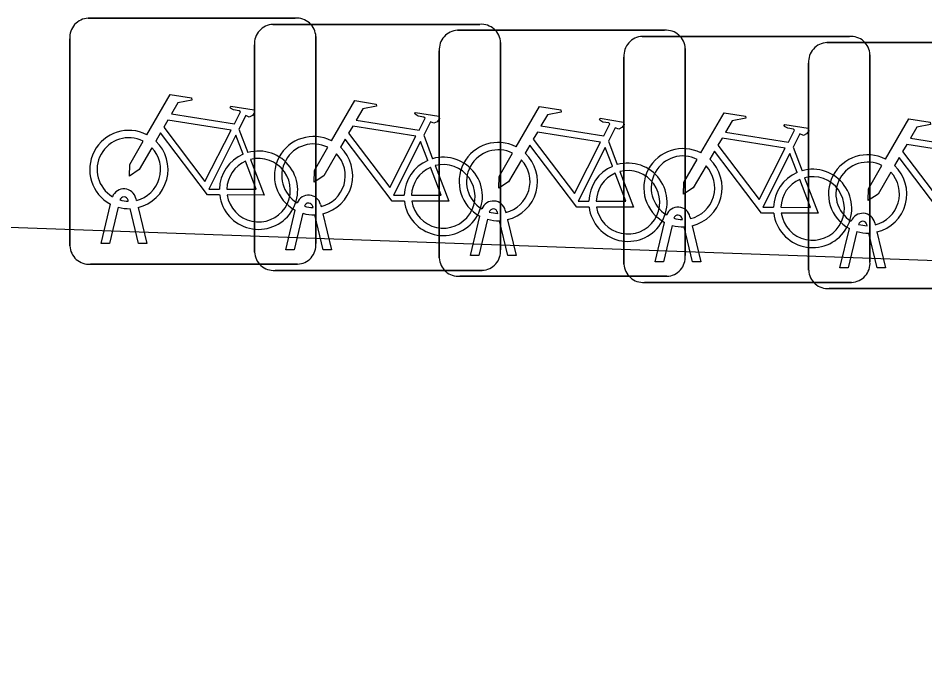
# Model space of a CAD drawing. Extents: x 164150 to 165261, y 382513 to 383432.
# Drawn here: x 164275.848 to 164279.53, y 383115.032 to 383117.618 of the extents above; entities that cross this region are included whole.
import ezdxf

# ---------------------------------------------------------------- set-up
doc = ezdxf.new("R2010")
doc.units = 0
doc.layers.add('IMGEO_Fietsenrek', color=7, linetype='Continuous')
doc.layers.add('IMGEO_Pand', color=7, linetype='Continuous')

msp = doc.modelspace()

# ---------------------------------------------------------------- linework, layer by layer
at = {"layer": 'IMGEO_Fietsenrek'}
for p, q in [((164276.1329, 383117.6175), (164276.9738, 383117.6175)), ((164276.9738, 383117.6175), (164276.1329, 383117.6175)), ((164276.8829, 383117.5925), (164277.7238, 383117.5925)), ((164277.7238, 383117.5925), (164276.8829, 383117.5925)), ((164277.6329, 383117.5685), (164278.4738, 383117.5685)), ((164278.4738, 383117.5685), (164277.6329, 383117.5685)), ((164276.0585, 383116.6929), (164276.0585, 383117.5338)), ((164276.0585, 383117.5338), (164276.0585, 383116.6929)), ((164277.0575, 383117.5431), (164277.0575, 383116.7022)), ((164277.0575, 383116.7022), (164277.0575, 383117.5431)), ((164278.3829, 383117.5435), (164279.2238, 383117.5435)), ((164279.2238, 383117.5435), (164278.3829, 383117.5435)), ((164276.8085, 383116.6679), (164276.8085, 383117.5088)), ((164276.8085, 383117.5088), (164276.8085, 383116.6679)), ((164277.8075, 383117.5181), (164277.8075, 383116.6772)), ((164277.8075, 383116.6772), (164277.8075, 383117.5181)), ((164278.5575, 383117.4941), (164278.5575, 383116.6532)), ((164278.5575, 383116.6532), (164278.5575, 383117.4941)), ((164279.1329, 383117.5185), (164279.9738, 383117.5185)), ((164279.9738, 383117.5185), (164279.1329, 383117.5185)), ((164277.5585, 383116.6439), (164277.5585, 383117.4848)), ((164277.5585, 383117.4848), (164277.5585, 383116.6439)), ((164278.3085, 383116.6189), (164278.3085, 383117.4598)), ((164278.3085, 383117.4598), (164278.3085, 383116.6189)), ((164279.3075, 383117.4691), (164279.3075, 383116.6282)), ((164279.3075, 383116.6282), (164279.3075, 383117.4691)), ((164279.0585, 383116.5939), (164279.0585, 383117.4348)), ((164279.0585, 383117.4348), (164279.0585, 383116.5939)), ((164276.7452, 383117.1672), (164276.7815, 383117.072)), ((164277.4952, 383117.1422), (164277.5315, 383117.047)), ((164278.2452, 383117.1182), (164278.2815, 383117.023)), ((164278.9952, 383117.0932), (164279.0315, 383116.998)), ((164276.1855, 383116.7023), (164276.2238, 383116.8623)), ((164276.2959, 383116.8739), (164276.2949, 383116.8782)), ((164276.3266, 383116.8854), (164276.3284, 383116.8775)), ((164276.2542, 383116.8501), (164276.2189, 383116.7023)), ((164276.337, 383116.7023), (164276.3031, 383116.844)), ((164276.3354, 383116.8483), (164276.3704, 383116.7023)), ((164276.9355, 383116.6773), (164276.9738, 383116.8373)), ((164277.0042, 383116.8251), (164276.9689, 383116.6773)), ((164277.0459, 383116.8489), (164277.0449, 383116.8532)), ((164277.0766, 383116.8604), (164277.0784, 383116.8525)), ((164277.7959, 383116.8249), (164277.7949, 383116.8292)), ((164277.8266, 383116.8364), (164277.8284, 383116.8285)), ((164277.087, 383116.6773), (164277.0531, 383116.819)), ((164277.0854, 383116.8233), (164277.1204, 383116.6773)), ((164277.6855, 383116.6533), (164277.7238, 383116.8133)), ((164277.7542, 383116.8011), (164277.7189, 383116.6533)), ((164277.837, 383116.6533), (164277.8031, 383116.795)), ((164277.8354, 383116.7993), (164277.8704, 383116.6533)), ((164278.4355, 383116.6283), (164278.4738, 383116.7883)), ((164278.5459, 383116.7999), (164278.5449, 383116.8042)), ((164278.5766, 383116.8114), (164278.5784, 383116.8035)), ((164278.5042, 383116.7761), (164278.4689, 383116.6283)), ((164278.587, 383116.6283), (164278.5531, 383116.77)), ((164278.5854, 383116.7743), (164278.6204, 383116.6283)), ((164279.1855, 383116.6033), (164279.2238, 383116.7633)), ((164279.2542, 383116.7511), (164279.2189, 383116.6033)), ((164279.2959, 383116.7749), (164279.2949, 383116.7792)), ((164279.3266, 383116.7864), (164279.3284, 383116.7785)), ((164279.337, 383116.6033), (164279.3031, 383116.745)), ((164279.3354, 383116.7493), (164279.3704, 383116.6033)), ((164276.2189, 383116.7023), (164276.1855, 383116.7023)), ((164276.3704, 383116.7023), (164276.337, 383116.7023)), ((164276.9689, 383116.6773), (164276.9355, 383116.6773)), ((164277.1204, 383116.6773), (164277.087, 383116.6773)), ((164277.7189, 383116.6533), (164277.6855, 383116.6533)), ((164277.8704, 383116.6533), (164277.837, 383116.6533)), ((164276.9831, 383116.6185), (164276.1422, 383116.6185)), ((164276.1422, 383116.6185), (164276.9831, 383116.6185)), ((164278.4689, 383116.6283), (164278.4355, 383116.6283)), ((164278.6204, 383116.6283), (164278.587, 383116.6283)), ((164279.2189, 383116.6033), (164279.1855, 383116.6033)), ((164279.3704, 383116.6033), (164279.337, 383116.6033)), ((164277.7331, 383116.5935), (164276.8922, 383116.5935)), ((164276.8922, 383116.5935), (164277.7331, 383116.5935)), ((164278.4831, 383116.5695), (164277.6422, 383116.5695)), ((164277.6422, 383116.5695), (164278.4831, 383116.5695)), ((164279.2331, 383116.5445), (164278.3922, 383116.5445)), ((164278.3922, 383116.5445), (164279.2331, 383116.5445)), ((164279.9831, 383116.5195), (164279.1422, 383116.5195)), ((164279.1422, 383116.5195), (164279.9831, 383116.5195))]:
    msp.add_line(p, q, dxfattribs=at)
for points in [[(164276.3711, 383117.1442), (164276.4658, 383117.3077), (164276.552, 383117.2939), (164276.5537, 383117.2852), (164276.4976, 383117.2743), (164276.4714, 383117.229), (164276.7266, 383117.1882)], [(164277.1211, 383117.1192), (164277.2158, 383117.2827), (164277.302, 383117.2689), (164277.3037, 383117.2602), (164277.2476, 383117.2493), (164277.2214, 383117.204), (164277.4766, 383117.1632)], [(164276.7266, 383117.1882), (164276.7516, 383117.237), (164276.7465, 383117.241), (164276.7233, 383117.2447), (164276.7106, 383117.2522), (164276.7096, 383117.2553), (164276.7118, 383117.2599), (164276.8066, 383117.2448), (164276.8089, 383117.2345), (164276.7995, 383117.2221), (164276.7871, 383117.2157), (164276.7726, 383117.2219), (164276.7452, 383117.1672)], [(164277.4766, 383117.1632), (164277.5016, 383117.212), (164277.4965, 383117.216), (164277.4733, 383117.2197), (164277.4606, 383117.2272), (164277.4596, 383117.2303), (164277.4618, 383117.2349), (164277.5566, 383117.2198), (164277.5589, 383117.2095), (164277.5495, 383117.1971), (164277.5371, 383117.1907), (164277.5226, 383117.1969), (164277.4952, 383117.1422)], [(164277.8711, 383117.0952), (164277.9658, 383117.2587), (164278.052, 383117.2449), (164278.0537, 383117.2362), (164277.9976, 383117.2253), (164277.9714, 383117.18), (164278.2266, 383117.1392)], [(164278.6211, 383117.0702), (164278.7158, 383117.2337), (164278.802, 383117.2199), (164278.8037, 383117.2112), (164278.7476, 383117.2003), (164278.7214, 383117.155), (164278.9766, 383117.1142)], [(164276.7137, 383117.163), (164276.4569, 383117.204), (164276.4402, 383117.1752), (164276.6072, 383116.9549), (164276.7137, 383117.163)], [(164278.2266, 383117.1392), (164278.2516, 383117.188), (164278.2465, 383117.192), (164278.2233, 383117.1957), (164278.2106, 383117.2032), (164278.2096, 383117.2063), (164278.2118, 383117.2109), (164278.3066, 383117.1958), (164278.3089, 383117.1855), (164278.2995, 383117.1731), (164278.2871, 383117.1667), (164278.2726, 383117.1729), (164278.2452, 383117.1182)], [(164279.3711, 383117.0452), (164279.4658, 383117.2087), (164279.552, 383117.1949), (164279.5537, 383117.1862), (164279.4976, 383117.1753), (164279.4714, 383117.13), (164279.7266, 383117.0892)], [(164277.4637, 383117.138), (164277.2069, 383117.179), (164277.1902, 383117.1502), (164277.3572, 383116.9299), (164277.4637, 383117.138)], [(164278.9766, 383117.1142), (164279.0016, 383117.163), (164278.9965, 383117.167), (164278.9733, 383117.1707), (164278.9606, 383117.1782), (164278.9596, 383117.1813), (164278.9618, 383117.1859), (164279.0566, 383117.1708), (164279.0589, 383117.1605), (164279.0495, 383117.1481), (164279.0371, 383117.1417), (164279.0226, 383117.1479), (164278.9952, 383117.0932)], [(164276.3918, 383117.0917), (164276.3402, 383117.0025), (164276.3003, 383116.9765), (164276.3015, 383117.024), (164276.356, 383117.1182)], [(164276.6668, 383116.8995), (164276.6171, 383116.8996), (164276.4264, 383117.1513), (164276.4074, 383117.1185)], [(164276.7617, 383117.065), (164276.7324, 383117.1418), (164276.623, 383116.9237), (164276.6657, 383116.9236)], [(164277.4168, 383116.8745), (164277.3671, 383116.8746), (164277.1764, 383117.1263), (164277.1574, 383117.0935)], [(164278.2137, 383117.114), (164277.9569, 383117.155), (164277.9402, 383117.1262), (164278.1072, 383116.9059), (164278.2137, 383117.114)], [(164278.9637, 383117.089), (164278.7069, 383117.13), (164278.6902, 383117.1012), (164278.8572, 383116.8809), (164278.9637, 383117.089)], [(164277.1418, 383117.0667), (164277.0902, 383116.9775), (164277.0503, 383116.9515), (164277.0515, 383116.999), (164277.106, 383117.0932)], [(164277.5117, 383117.04), (164277.4824, 383117.1168), (164277.373, 383116.8987), (164277.4157, 383116.8986)], [(164278.1668, 383116.8505), (164278.1171, 383116.8506), (164277.9264, 383117.1023), (164277.9074, 383117.0695)], [(164278.2617, 383117.016), (164278.2324, 383117.0928), (164278.123, 383116.8747), (164278.1657, 383116.8746)], [(164279.7137, 383117.064), (164279.4569, 383117.105), (164279.4402, 383117.0762), (164279.6072, 383116.8559), (164279.7137, 383117.064)], [(164277.8918, 383117.0427), (164277.8402, 383116.9535), (164277.8003, 383116.9275), (164277.8015, 383116.975), (164277.856, 383117.0692)], [(164278.9168, 383116.8255), (164278.8671, 383116.8256), (164278.6764, 383117.0773), (164278.6574, 383117.0445)], [(164279.0117, 383116.991), (164278.9824, 383117.0678), (164278.873, 383116.8497), (164278.9157, 383116.8496)], [(164279.6668, 383116.8005), (164279.6171, 383116.8006), (164279.4264, 383117.0523), (164279.4074, 383117.0195)], [(164276.6957, 383116.9235), (164276.8156, 383116.9233), (164276.7724, 383117.0369)], [(164276.7922, 383117.0438), (164276.8472, 383116.8992), (164276.6971, 383116.8995)], [(164277.4457, 383116.8985), (164277.5656, 383116.8983), (164277.5224, 383117.0119)], [(164277.5422, 383117.0188), (164277.5972, 383116.8742), (164277.4471, 383116.8745)], [(164278.6418, 383117.0177), (164278.5902, 383116.9285), (164278.5503, 383116.9025), (164278.5515, 383116.95), (164278.606, 383117.0442)], [(164279.3918, 383116.9927), (164279.3402, 383116.9035), (164279.3003, 383116.8775), (164279.3015, 383116.925), (164279.356, 383117.0192)], [(164278.1957, 383116.8745), (164278.3156, 383116.8743), (164278.2724, 383116.9879)], [(164278.2922, 383116.9948), (164278.3472, 383116.8502), (164278.1971, 383116.8505)], [(164278.9457, 383116.8495), (164279.0656, 383116.8493), (164279.0224, 383116.9629)], [(164279.0422, 383116.9698), (164279.0972, 383116.8252), (164278.9471, 383116.8255)]]:
    msp.add_lwpolyline(points, dxfattribs=at)
for centre, radius, start, end in [((164276.1362, 383117.5396), 0.0779, 92.4484, 184.2845), ((164276.1362, 383117.5396), 0.0779, 92.4484, 184.2845), ((164276.9796, 383117.5398), 0.0779, 2.4484, 94.2845), ((164276.9796, 383117.5398), 0.0779, 2.4484, 94.2845), ((164276.8862, 383117.5146), 0.0779, 92.4484, 184.2845), ((164276.8862, 383117.5146), 0.0779, 92.4484, 184.2845), ((164277.6362, 383117.4906), 0.0779, 92.4484, 184.2845), ((164277.6362, 383117.4906), 0.0779, 92.4484, 184.2845), ((164277.7296, 383117.5148), 0.0779, 2.4484, 94.2845), ((164277.7296, 383117.5148), 0.0779, 2.4484, 94.2845), ((164278.4796, 383117.4908), 0.0779, 2.4484, 94.2845), ((164278.4796, 383117.4908), 0.0779, 2.4484, 94.2845), ((164278.3862, 383117.4656), 0.0779, 92.4484, 184.2845), ((164278.3862, 383117.4656), 0.0779, 92.4484, 184.2845), ((164279.2296, 383117.4658), 0.0779, 2.4484, 94.2845), ((164279.2296, 383117.4658), 0.0779, 2.4484, 94.2845), ((164279.1362, 383117.4406), 0.0779, 92.4484, 184.2845), ((164279.1362, 383117.4406), 0.0779, 92.4484, 184.2845), ((164276.2981, 383117.0029), 0.159, 62.6766, 242.1369), ((164276.2981, 383117.0029), 0.129, 63.3192, 238.903), ((164276.2981, 383117.0029), 0.159, 283.5766, 46.6042), ((164277.0481, 383116.9779), 0.159, 62.6766, 242.1369), ((164276.2981, 383117.0029), 0.129, 283.6043, 43.4302), ((164277.0481, 383116.9779), 0.129, 63.3192, 238.903), ((164277.0481, 383116.9779), 0.159, 283.5766, 46.6042), ((164277.7981, 383116.9539), 0.159, 62.6766, 242.1369), ((164277.7981, 383116.9539), 0.129, 63.3192, 238.903), ((164278.5481, 383116.9289), 0.159, 62.6766, 242.1369), ((164276.8247, 383116.9189), 0.159, 113.3408, 178.3217), ((164276.8247, 383116.9189), 0.159, 187.0065, 105.7708), ((164276.8247, 383116.9189), 0.129, 188.6715, 104.5883), ((164277.0481, 383116.9779), 0.129, 283.6043, 43.4302), ((164277.5747, 383116.8939), 0.159, 187.0065, 105.7708), ((164277.7981, 383116.9539), 0.159, 283.5766, 46.6042), ((164278.5481, 383116.9289), 0.129, 63.3192, 238.903), ((164279.2981, 383116.9039), 0.159, 62.6766, 242.1369), ((164276.8247, 383116.9189), 0.129, 113.923, 177.9556), ((164277.5747, 383116.8939), 0.159, 113.3408, 178.3217), ((164277.5747, 383116.8939), 0.129, 113.923, 177.9556), ((164277.5747, 383116.8939), 0.129, 188.6715, 104.5883), ((164277.7981, 383116.9539), 0.129, 283.6043, 43.4302), ((164278.3247, 383116.8699), 0.159, 113.3408, 178.3217), ((164278.3247, 383116.8699), 0.159, 187.0065, 105.7708), ((164278.5481, 383116.9289), 0.129, 283.6043, 43.4302), ((164278.5481, 383116.9289), 0.159, 283.5766, 46.6042), ((164279.2981, 383116.9039), 0.129, 63.3192, 238.903), ((164279.2981, 383116.9039), 0.159, 283.5766, 46.6042), ((164278.3247, 383116.8699), 0.129, 113.923, 177.9556), ((164278.3247, 383116.8699), 0.129, 188.6715, 104.5883), ((164279.0747, 383116.8449), 0.159, 113.3408, 178.3217), ((164279.0747, 383116.8449), 0.159, 187.0065, 105.7708), ((164279.0747, 383116.8449), 0.129, 188.6715, 104.5883), ((164279.2981, 383116.9039), 0.129, 283.6043, 43.4302), ((164279.0747, 383116.8449), 0.129, 113.923, 177.9556), ((164276.2779, 383116.8743), 0.0499, 12.8025, 158.6934), ((164277.0279, 383116.8493), 0.0499, 12.8025, 158.6934), ((164276.2779, 383116.8743), 0.0174, 12.8025, 163.4502), ((164276.2981, 383117.0029), 0.129, 253.415, 269.0204), ((164277.0279, 383116.8493), 0.0174, 12.8025, 163.4502), ((164277.7779, 383116.8253), 0.0499, 12.8025, 158.6934), ((164276.2981, 383117.0029), 0.159, 253.9967, 271.7867), ((164277.0481, 383116.9779), 0.159, 253.9967, 271.7867), ((164277.0481, 383116.9779), 0.129, 253.415, 269.0204), ((164277.7779, 383116.8253), 0.0174, 12.8025, 163.4502), ((164277.7981, 383116.9539), 0.129, 253.415, 269.0204), ((164278.5279, 383116.8003), 0.0499, 12.8025, 158.6934), ((164279.2779, 383116.7753), 0.0499, 12.8025, 158.6934), ((164277.7981, 383116.9539), 0.159, 253.9967, 271.7867), ((164278.5279, 383116.8003), 0.0174, 12.8025, 163.4502), ((164278.5481, 383116.9289), 0.129, 253.415, 269.0204), ((164279.2779, 383116.7753), 0.0174, 12.8025, 163.4502), ((164278.5481, 383116.9289), 0.159, 253.9967, 271.7867), ((164279.2981, 383116.9039), 0.159, 253.9967, 271.7867), ((164279.2981, 383116.9039), 0.129, 253.415, 269.0204), ((164276.1364, 383116.6962), 0.0779, 182.4484, 274.2845), ((164276.1364, 383116.6962), 0.0779, 182.4484, 274.2845), ((164276.9798, 383116.6964), 0.0779, 272.4484, 4.2845), ((164276.9798, 383116.6964), 0.0779, 272.4484, 4.2845), ((164277.7298, 383116.6714), 0.0779, 272.4484, 4.2845), ((164277.7298, 383116.6714), 0.0779, 272.4484, 4.2845), ((164276.8864, 383116.6712), 0.0779, 182.4484, 274.2845), ((164276.8864, 383116.6712), 0.0779, 182.4484, 274.2845), ((164277.6364, 383116.6472), 0.0779, 182.4484, 274.2845), ((164277.6364, 383116.6472), 0.0779, 182.4484, 274.2845), ((164278.4798, 383116.6474), 0.0779, 272.4484, 4.2845), ((164278.4798, 383116.6474), 0.0779, 272.4484, 4.2845), ((164278.3864, 383116.6222), 0.0779, 182.4484, 274.2845), ((164278.3864, 383116.6222), 0.0779, 182.4484, 274.2845), ((164279.2298, 383116.6224), 0.0779, 272.4484, 4.2845), ((164279.2298, 383116.6224), 0.0779, 272.4484, 4.2845), ((164279.1364, 383116.5972), 0.0779, 182.4484, 274.2845), ((164279.1364, 383116.5972), 0.0779, 182.4484, 274.2845)]:
    msp.add_arc(centre, radius, start, end, dxfattribs=at)
at = {"layer": 'IMGEO_Pand'}
msp.add_lwpolyline([(164265.645, 383117.134), (164285.339, 383116.427), (164285.133, 383115.032)], dxfattribs=at)

doc.saveas('drawing.dxf')
